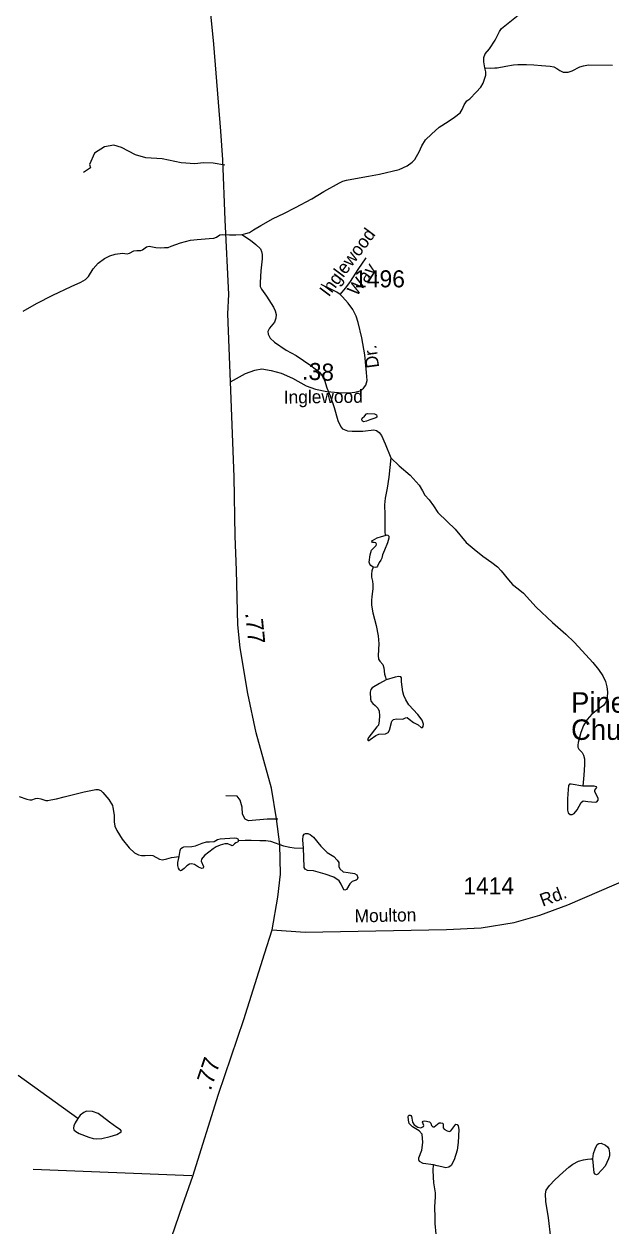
# Model space of a CAD drawing. Extents: x 2126262 to 2293712, y 749403 to 919119.
# Drawn here: x 2206838 to 2211135, y 867756 to 876562 of the extents above; entities that cross this region are included whole.
import ezdxf

# ---------------------------------------------------------------- set-up
doc = ezdxf.new("R2010")
doc.units = 0
for name, color, linetype in [('Exist Cultural Church Label', 7, 'Continuous'), ('Exist Hydrographic Creek Single Shore', 7, 'Continuous'), ('Exist Hydrographic Misc Water Feature', 7, 'Continuous'), ('Exist Hydrographic Pond Under 1500 Sq Ft', 7, 'Continuous'), ('Exist Road Non-System Type 51', 7, 'Continuous'), ('Exist Road Non-System Type 51 Label', 7, 'Continuous'), ('Exist Road Primary US Attributed', 7, 'Continuous'), ('Exist Road Primary US Mileage Hundredths English Label', 7, 'Continuous'), ('Exist Road Secondary Mileage Hundredths English Label', 7, 'Continuous'), ('Exist Road Secondary Type 51 Attributed', 7, 'Continuous'), ('Exist Road Secondary Type 51 Label', 7, 'Continuous'), ('Exist Road Secondary Type 51 Number Label', 7, 'Continuous')]:
    doc.layers.add(name, color=color, linetype=linetype)

msp = doc.modelspace()

# ---------------------------------------------------------------- linework, layer by layer
at = {"layer": 'Exist Hydrographic Creek Single Shore'}
for points in [[(2210212, 876241.6), (2210203.7, 876284.2), (2210204.8, 876317), (2210214.6, 876344.4), (2210245.3, 876380.5), (2210288, 876443.6), (2210318.6, 876508.2), (2210333.9, 876529), (2210529.8, 876685.4)], [(2208432, 875019), (2208460.6, 875026.8), (2208489, 875035.6), (2208518.6, 875053.1), (2208572.2, 875087.1), (2208663, 875137.4), (2208739.7, 875173.6), (2208825, 875218.5), (2208944.8, 875280.9), (2209032.3, 875334.6), (2209148.3, 875399.6), (2209172.4, 875410.6), (2209197.6, 875418.2), (2209265.5, 875430.3), (2209359.6, 875447.8), (2209439.5, 875462), (2209584.3, 875497.1), (2209643.4, 875522.3), (2209680.6, 875549.7), (2209700.3, 875569.4), (2209711.3, 875591.3), (2209729.9, 875625.8), (2209750.7, 875669.6), (2209778, 875713.4), (2209821.8, 875755), (2209877.6, 875805.4), (2209942.2, 875849.2), (2209989.3, 875878.8), (2210031.9, 875911.6), (2210046.2, 875936.8), (2210060.4, 875969.7), (2210079.6, 875998.5), (2210101.5, 876013.8), (2210148.5, 876062), (2210182.4, 876100.3), (2210200, 876127.7), (2210218.6, 876186.8), (2210218.6, 876210.9), (2210212, 876241.6)], [(2206832.2, 874457.6), (2206929.7, 874513.5), (2207049, 874574.8), (2207183.6, 874639.4), (2207253.2, 874670.7), (2207288.2, 874689.4), (2207310.1, 874713.4), (2207342.9, 874768.2), (2207380.2, 874810.9), (2207427.2, 874843.8), (2207465.5, 874864.6), (2207503.8, 874876.6), (2207557.5, 874883.2), (2207593.6, 874878.8), (2207608.9, 874883.2), (2207640.7, 874899.6), (2207662.5, 874904), (2207693.2, 874901.8), (2207704.7, 874907.3), (2207735.3, 874930.3), (2207752.8, 874933.6), (2207803.2, 874924.8), (2207834.9, 874921.5), (2207865.6, 874923.7), (2207894, 874925.9), (2207915.9, 874934.7), (2207983.8, 874959.9), (2208057.1, 874977.4), (2208104.2, 874983.9), (2208192.3, 874991.6), (2208227.3, 874993.8), (2208247, 875001.5), (2208272.2, 875016.8), (2208289.7, 875020.1), (2208343.3, 875017.9), (2208388.2, 875016.8), (2208432, 875019)], [(2209854.9, 867694.6), (2209848.3, 867774.7), (2209848.3, 867814.1), (2209846.1, 867896.9), (2209849.4, 867969.2), (2209850.5, 867998.7), (2209838.5, 868072.1), (2209835.2, 868112.6), (2209834.1, 868164.1), (2209836.3, 868203.5)]]:
    msp.add_lwpolyline(points, dxfattribs=at)
at = {"layer": 'Exist Hydrographic Misc Water Feature'}
for points in [[(2210212, 876241.6), (2210251, 876239), (2210283.8, 876240.1), (2210301.3, 876241.2), (2210365.9, 876254.3), (2210420.6, 876264.2), (2210454.5, 876265.3), (2210516.9, 876266.3), (2210570.6, 876264.2), (2210627.5, 876257.6), (2210690.3, 876254.3), (2210717.7, 876248.8), (2210739.6, 876235.7), (2210760.3, 876221.4), (2210785.5, 876210.5), (2210821.6, 876208.3), (2210850.1, 876218.2), (2210907, 876247.7), (2210934.4, 876256.5), (2210971.6, 876262), (2211146.7, 876260.9)], [(2208432, 875019), (2208495.8, 874979.3), (2208535.2, 874947.5), (2208568, 874915.8), (2208576.8, 874896), (2208581.2, 874873), (2208580.1, 874841.3), (2208572.4, 874754.8), (2208566.9, 874667.9), (2208566.9, 874639.4), (2208575.7, 874619.7), (2208611.8, 874567.2), (2208663.3, 874488.3), (2208676.4, 874459.8), (2208683, 874433.6), (2208681.9, 874407.7), (2208672, 874377.1), (2208634.8, 874334.3), (2208623.9, 874309.2), (2208626, 874290.5), (2208640.3, 874259.9), (2208672, 874230.3), (2208756.3, 874172.3), (2208829.6, 874133.9), (2208937.3, 874059.9), (2209000.8, 874010.6), (2209020.5, 873985.4), (2209036.9, 873952.6), (2209055.5, 873896.7), (2209078.5, 873837.6), (2209108.1, 873752.2), (2209135.4, 873657.6), (2209157.3, 873611.6), (2209170.5, 873596.2), (2209206.6, 873580.9), (2209239.4, 873578.7), (2209318.2, 873579.8), (2209398.1, 873588.6), (2209418.9, 873583.1), (2209438.6, 873569.9), (2209456.1, 873546.9), (2209482.4, 873485.6), (2209522.6, 873383.2)], [(2209522.6, 873383.2), (2209508.3, 873243), (2209497.4, 873160.9), (2209482.1, 873088.6), (2209476.9, 873038.8), (2209479.1, 872966.5), (2209479.1, 872910.7), (2209480.2, 872842.8), (2209481.3, 872814.3)], [(2209522.6, 873383.2), (2209585, 873324.8), (2209663.8, 873255.8), (2209730.5, 873183.5), (2209754.6, 873141.9), (2209773.2, 873110.1), (2209803.9, 873075.1), (2209836.3, 873030.9), (2209866.9, 872982.7), (2209936.9, 872917), (2209995, 872860), (2210075.9, 872762.5), (2210132.4, 872713.8), (2210197, 872662.3), (2210263.8, 872617.4), (2210303.2, 872584.6), (2210331.6, 872556.1), (2210385.3, 872489.3), (2210413.7, 872455.4), (2210456.4, 872424.7), (2210494.7, 872391.2), (2210587.7, 872290.4), (2210708.1, 872176.5), (2210805.6, 872091.1), (2210866.3, 872032.5), (2210925.4, 871970.1), (2211002, 871884.7), (2211043.6, 871833.2), (2211075.3, 871787.2), (2211094, 871744.5), (2211106, 871705.6), (2211109.3, 871668.4), (2211107.1, 871626.8), (2211100.5, 871601.6), (2211092.9, 871585.2), (2211079.7, 871569.8), (2211037, 871538.1), (2210994.4, 871505.2), (2210960.4, 871466.9), (2210934.2, 871423.1), (2210914.5, 871370.5), (2210895.8, 871297.8), (2210893.7, 871279.2), (2210893.7, 871264.9), (2210899.1, 871249.6), (2210923.2, 871225.5), (2210935.3, 871205.8), (2210940.7, 871177.3), (2210941.8, 871134.6), (2210937.4, 871058), (2210928.7, 870979.1)], [(2209394.8, 872583.8), (2209376.2, 872594.7), (2209368.6, 872605.7), (2209365.3, 872619.9), (2209371.8, 872672.5), (2209382.8, 872706.4), (2209398.1, 872725), (2209415.6, 872741.5), (2209417.8, 872751.3), (2209414.5, 872760.1), (2209402.5, 872763.4), (2209388.3, 872764.5), (2209385, 872769.9), (2209388.3, 872777.6), (2209423.3, 872798.4), (2209453.9, 872807.2), (2209481.3, 872814.3)], [(2209481.3, 872814.3), (2209497.7, 872819.2), (2209502.1, 872817), (2209507.6, 872810.5), (2209508.7, 872794), (2209499.9, 872760.1), (2209475.8, 872707.5), (2209462.7, 872672.5), (2209458.3, 872649.5), (2209450.7, 872633.1), (2209438.6, 872616.6), (2209426.6, 872589.3), (2209420, 872583.8), (2209410.2, 872580.5), (2209394.8, 872583.8)], [(2209394.8, 872583.8), (2209385, 872555.3), (2209381.7, 872532.3), (2209382.8, 872510.4), (2209389.4, 872479.7), (2209392.6, 872456.7), (2209392.6, 872423.4), (2209385, 872367.6), (2209381.7, 872339.1), (2209382.8, 872304.1), (2209392.6, 872248.2), (2209415.6, 872156.2), (2209429.9, 872080.7), (2209435.3, 872022.1), (2209431, 871934.5), (2209433.1, 871908.2), (2209441.9, 871892.9), (2209463.8, 871868.8), (2209472.5, 871844.7), (2209478, 871798.7), (2209484.6, 871775.7), (2209489, 871757.1)], [(2206802.5, 870902.1), (2206858.3, 870882.4), (2206880.2, 870878), (2206894.4, 870878), (2206920.7, 870887.9), (2206938.2, 870889), (2206961.2, 870884.6), (2206997.7, 870873.6), (2207010.9, 870873.6), (2207033.9, 870878), (2207074.4, 870885.7), (2207131.3, 870901), (2207277.9, 870936), (2207363.3, 870953.6), (2207379.7, 870953.6), (2207399.4, 870947), (2207414.7, 870931.7), (2207457.4, 870881.3), (2207484.8, 870835.3), (2207488.1, 870821.1), (2207496.8, 870765.2), (2207498.5, 870717.6), (2207501.8, 870684.7), (2207516, 870653), (2207555.4, 870590.5), (2207606.8, 870525.9), (2207647.3, 870488.7), (2207674.7, 870475.5), (2207697.7, 870470.1), (2207723.9, 870470.1), (2207762.3, 870473.3), (2207779.8, 870471.2), (2207830.1, 870442.7), (2207852, 870438.3), (2207883.7, 870444.9), (2207916.6, 870455.8), (2207974.6, 870462.4)], [(2208406.4, 870580.7), (2208406.4, 870573), (2208399.8, 870567.5), (2208387.8, 870563.1), (2208377.9, 870554.4), (2208367, 870542.3), (2208359.3, 870541.2), (2208352.7, 870545.6), (2208330.9, 870554.4), (2208306.8, 870555.5), (2208272.8, 870545.6), (2208245.5, 870534.7), (2208222.5, 870518.2), (2208160.1, 870470.1), (2208137.1, 870443.8), (2208134.9, 870428.4), (2208152.4, 870390.1), (2208150.3, 870378.1), (2208139.3, 870375.9), (2208116.3, 870384.6), (2208084.6, 870403.3), (2208064.9, 870409.8), (2208048.5, 870406.5), (2208028.8, 870394.5), (2208009.1, 870373.7), (2207991.6, 870360.5), (2207982.8, 870358.4), (2207975.1, 870363.8), (2207967.5, 870377), (2207963.1, 870397.8), (2207963.1, 870417.5), (2207969.7, 870441.6), (2207974.6, 870462.4)], [(2207974.6, 870462.4), (2207980.6, 870506.2), (2207986.1, 870521.5), (2207997, 870529.2), (2208008, 870533.6), (2208066, 870535.8), (2208092.2, 870540.2), (2208141.5, 870559.9), (2208173.2, 870569.7), (2208195.1, 870570.8), (2208230.2, 870573), (2208253.1, 870586.1), (2208272.8, 870591.6), (2208377.9, 870599.3), (2208394.3, 870598.2), (2208402, 870592.7), (2208405.3, 870586.1), (2208406.4, 870580.7)], [(2208406.4, 870580.7), (2208457.3, 870581.8), (2208501.1, 870581.8), (2208563.4, 870580.7), (2208608.3, 870580.7), (2208643.3, 870575.2), (2208736.4, 870540.2), (2208783.4, 870530.3), (2208816.3, 870527), (2208883, 870523.7)], [(2207232.1, 868544.2), (2206795.4, 868858.4)], [(2210656.6, 867357.9), (2210680.1, 867389.4), (2210711.9, 867450.7), (2210717.4, 867477), (2210718.5, 867502.2), (2210709.7, 867574.5), (2210700.9, 867628.1), (2210695.5, 867669.7), (2210678, 867815.7), (2210659.4, 867935.1), (2210655, 867989.9), (2210660.4, 868018.3), (2210684.5, 868052.3), (2210725, 868092.8), (2210784.1, 868149.2), (2210826.8, 868185.3), (2210855.3, 868208.3), (2210896.9, 868229.2), (2210933, 868240.1), (2210962.5, 868245.6), (2210988.8, 868246.7), (2211001.9, 868246.7)]]:
    msp.add_lwpolyline(points, dxfattribs=at)
for points in [[(2209368.8, 873662.3), (2209344.5, 873652.5), (2209322.9, 873648.4), (2209315.3, 873652.5), (2209311.8, 873662.3), (2209313.9, 873674.1), (2209329.9, 873689.4), (2209345.9, 873705.4), (2209353.5, 873708.8), (2209402.8, 873705.4), (2209418.1, 873697.7), (2209421.6, 873690.1), (2209420.2, 873682.4), (2209413.3, 873676.9)], [(2209489, 871757.1), (2209440.5, 871731.3), (2209385.7, 871698.5), (2209377, 871686.4), (2209372.6, 871665.6), (2209373.7, 871615.2), (2209380.3, 871597.7), (2209392.3, 871584.6), (2209409.8, 871569.2), (2209428.4, 871548.4), (2209438.3, 871526.5), (2209440.5, 871493.7), (2209438.3, 871456.4), (2209432.8, 871425.8), (2209419.7, 871412.6), (2209361.7, 871338.2), (2209352.9, 871319.6), (2209356.2, 871311.9), (2209362.8, 871311.9), (2209372.6, 871319.6), (2209413.1, 871350.2), (2209435, 871357.9), (2209485.3, 871362.3), (2209502.9, 871371), (2209513.8, 871387.5), (2209531.3, 871453.2), (2209543.4, 871467.4), (2209565.2, 871471.8), (2209611.2, 871468.5), (2209630.9, 871479.4), (2209644.1, 871480.5), (2209658.3, 871469.6), (2209690, 871445.5), (2209722.9, 871428), (2209745.8, 871408.3), (2209754.6, 871408.3), (2209761.2, 871415.9), (2209763.4, 871432.4), (2209752.4, 871460.8), (2209721.8, 871503.5), (2209656.1, 871574.7), (2209632, 871610.9), (2209617.8, 871642.6), (2209610.1, 871670), (2209602.5, 871742.3), (2209602.5, 871770.8), (2209597, 871779.5), (2209582.8, 871780.6), (2209555.4, 871776.2)], [(2210928.7, 870979.1), (2210843.3, 870992.7), (2210832.4, 870991.6), (2210824.7, 870981.7), (2210822.5, 870954.4), (2210817, 870884.3), (2210817, 870803.2), (2210821.4, 870782.4), (2210836.7, 870771.5), (2210851, 870769.3), (2210866.3, 870778), (2210887.1, 870804.3), (2210917.7, 870858), (2210932, 870870), (2210964.8, 870866.8), (2211018.4, 870860.2), (2211032.7, 870863.5), (2211041.4, 870875.5), (2211042.5, 870888.7), (2211017.3, 870939), (2211017.3, 870948.9), (2211031.6, 870968.6), (2211029.4, 870974.1), (2211011.9, 870977.4), (2210980.1, 870978.5), (2210955, 870978.5)], [(2208883, 870523.7), (2208879.5, 870585.4), (2208881.7, 870615), (2208888.3, 870625.9), (2208899.2, 870631.4), (2208915.7, 870630.3), (2208932.1, 870623.7), (2208958.3, 870604), (2209012, 870538.3), (2209056.8, 870491.2), (2209107.2, 870461.6), (2209131.3, 870436.4), (2209143.3, 870418.9), (2209142.2, 870388.3), (2209149.9, 870372.9), (2209175.1, 870351), (2209211.2, 870345.5), (2209258.2, 870337.9), (2209273.6, 870328), (2209281.2, 870309.4), (2209276.8, 870293), (2209270.3, 870289.7), (2209240.7, 870278.7), (2209223.2, 870261.2), (2209198, 870220.7), (2209186, 870215.2), (2209178.3, 870219.6), (2209160.8, 870260.1), (2209144.4, 870285.3), (2209105, 870311.6), (2209042.6, 870332.4), (2208956.1, 870357.6), (2208913.5, 870360.9), (2208897, 870370.7), (2208888.3, 870382.8), (2208887.2, 870457.3)], [(2211001.9, 868246.7), (2211008.5, 868287.2), (2211020.5, 868321.1), (2211034.8, 868351.8), (2211045.7, 868360.6), (2211064.3, 868361.7), (2211096.1, 868348.5), (2211110.3, 868335.4), (2211119, 868321.1), (2211123.4, 868290.5), (2211123.4, 868268.6), (2211116.9, 868246.7), (2211091.7, 868194.1), (2211066.5, 868163.4), (2211039.1, 868135), (2211029.3, 868130.6), (2211019.4, 868135), (2211012.9, 868144.8), (2211008.5, 868197.4)]]:
    msp.add_lwpolyline(points, close=True, dxfattribs=at)
at = {"layer": 'Exist Hydrographic Pond Under 1500 Sq Ft'}
for points in [[(2207232.1, 868544.2), (2207212.4, 868511.3), (2207201.4, 868488.3), (2207199.2, 868471.9), (2207202.5, 868461), (2207216.7, 868446.7), (2207240.8, 868432.5), (2207312, 868407.3), (2207343.7, 868397.4), (2207371.1, 868394.2), (2207406.1, 868396.3), (2207467.4, 868410.6), (2207517.7, 868424.8), (2207549.5, 868444.5), (2207550.6, 868451.1), (2207544, 868459.9), (2207517.7, 868476.3), (2207464.1, 868515.7), (2207410.5, 868557.3), (2207379.8, 868579.2), (2207339.3, 868593.5), (2207294.5, 868597.8), (2207274.8, 868588), (2207248.5, 868567.2)], [(2209836.3, 868203.5), (2209760.8, 868212.7), (2209734.5, 868227), (2209727.9, 868241.2), (2209727.9, 868255.4), (2209749.8, 868310.2), (2209757.5, 868366.1), (2209752, 868428.5), (2209731.2, 868452.6), (2209680.9, 868482.1), (2209657.9, 868507.3), (2209652.4, 868530.3), (2209650.2, 868558.8), (2209655.7, 868566.5), (2209664.4, 868566.5), (2209671, 868564.3), (2209675.4, 868557.7), (2209676.5, 868544.6), (2209683, 868516.1), (2209694, 868497.5), (2209720.3, 868480), (2209742.2, 868475.6), (2209761.9, 868483.2), (2209764, 868490.9), (2209756.4, 868516.1), (2209759.7, 868523.8), (2209771.7, 868525.9), (2209805.6, 868519.4), (2209816.6, 868509.5), (2209822.1, 868490.9), (2209831.9, 868482.1), (2209841.8, 868482.1), (2209852.7, 868490.9), (2209877.9, 868511.7), (2209888.8, 868511.7), (2209903, 868508.4), (2209907.4, 868501.9), (2209907.4, 868474.5), (2209914, 868464.6), (2209935.9, 868451.5), (2209953.4, 868448.2), (2209963.2, 868453.7), (2210000.5, 868501.9), (2210010.3, 868499.7), (2210016.9, 868488.7), (2210022.3, 868463.5), (2210016.9, 868367.2), (2210008.1, 868311.3), (2209987.3, 868240.1), (2209964.3, 868198.5), (2209949, 868186.5), (2209924.9, 868182.1), (2209896.5, 868189.7), (2209861.5, 868197.4)]]:
    msp.add_lwpolyline(points, close=True, dxfattribs=at)
at = {"layer": 'Exist Road Non-System Type 51'}
msp.add_line((2208067.4, 868123.5), (2206903.5, 868169.7), dxfattribs=at)
for points in [[(2208308.7, 875527.9), (2208221.9, 875541.5), (2208152.2, 875545.7), (2208088.1, 875537.3), (2207987.6, 875544.3), (2207848.8, 875573.6), (2207730.3, 875580.6), (2207654.9, 875602.9), (2207550.4, 875657.3), (2207494.6, 875674.1), (2207427.6, 875661.5), (2207353.7, 875615.5), (2207317.8, 875532), (2207324.8, 875508.2), (2207273.2, 875473.3)], [(2209153.5, 874579.6), (2209193.1, 874630.4), (2209227.9, 874676.2), (2209283.9, 874763.6), (2209343.7, 874848.3)], [(2208697.1, 870736.3), (2208619, 870735.6), (2208480.9, 870724.5), (2208455.8, 870735.6), (2208436.3, 870771.9), (2208434.9, 870825), (2208419.6, 870876.6), (2208397.3, 870904.5), (2208315, 870907.3)]]:
    msp.add_lwpolyline(points, dxfattribs=at)
at = {"layer": 'Exist Road Primary US Attributed'}
for points in [[(2208350.6, 873940.4), (2208328.9, 874439.4), (2208336.4, 874580.3), (2208309.4, 875126.8), (2208293.9, 875566.4), (2208279.6, 875776.6), (2208228, 876414.3), (2208172.2, 876983.7)], [(2208654.5, 869926.3), (2208697.1, 870164.8), (2208716.6, 870334.4), (2208710.2, 870550.9), (2208686.9, 870737.7), (2208649.8, 870964.2), (2208538.5, 871367.6), (2208477.1, 871657.9), (2208419.7, 871990.6), (2208402.8, 872160.5), (2208393.6, 872560.3), (2208382.5, 872808.7), (2208375.5, 873244.4), (2208350.6, 873940.4)], [(2208046.5, 866026.2), (2207876.2, 866601.6), (2207855.5, 866701.4), (2207839.5, 866773.7), (2207829.5, 866837.6), (2207821.8, 866898.6), (2207816.6, 867021.8), (2207833.4, 867200.8), (2207869.8, 867471.9), (2207919, 867678.1), (2207998.2, 867906.3), (2208073.5, 868119.8), (2208262.7, 868720.9), (2208447.5, 869268.1), (2208599.4, 869748.4), (2208654.5, 869926.3)]]:
    msp.add_lwpolyline(points, dxfattribs=at)
at = {"layer": 'Exist Road Secondary Type 51 Attributed'}
for points in [[(2208350.6, 873940.4), (2208459.8, 874000.8), (2208526.6, 874025.9), (2208579.5, 874037), (2208646.3, 874023.1), (2208721.4, 874003.6), (2208803.3, 873968.6), (2208902.6, 873910.7), (2208972.1, 873887.5), (2209054.9, 873870.9), (2209141, 873862.7), (2209218.8, 873859.4), (2209260.2, 873864.3), (2209298.3, 873874.3), (2209323.1, 873894.1), (2209339.7, 873915.6), (2209349.6, 873950.4), (2209346.3, 874010), (2209333.1, 874137.4), (2209309.9, 874263.1), (2209285.1, 874374.2), (2209270.2, 874420.5), (2209245.3, 874470.2), (2209211.4, 874517.3), (2209168.3, 874563.7), (2209151.8, 874580.2), (2209128.6, 874596.8), (2209088.9, 874616.6), (2209012.7, 874653)], [(2208654.5, 869926.3), (2208895.8, 869909.2), (2209931.7, 869928.4), (2210184.1, 869939.5), (2210426.3, 869979.9), (2210614.6, 870033), (2210820.5, 870109.5), (2211745.7, 870509.5), (2211880.9, 870597.5), (2212009.1, 870714.5)]]:
    msp.add_lwpolyline(points, dxfattribs=at)

# ---------------------------------------------------------------- texts
at = {"layer": 'Exist Cultural Church Label'}
for s, p in [('Piney Grove', (2210843.2, 871516.3)), ('Church', (2210843.2, 871317.1))]:
    msp.add_text(s, height=150, dxfattribs=at).set_placement(p)
at = {"layer": 'Exist Road Non-System Type 51 Label'}
for s, rotation, p in [('Inglewood', 53.15778, (2209069.1, 874557.6)), ('Way', 53.15778, (2209273.4, 874562)), ('Dr.', 97.58709, (2209438.3, 874047.3)), ('Inglewood', 0.66026, (2208740, 873781))]:
    msp.add_text(s, height=95, rotation=rotation, dxfattribs=at).set_placement(p)
at = {"layer": 'Exist Road Primary US Mileage Hundredths English Label'}
for rotation, p in [(275.66729, (2208457.1, 872246.2)), (71.34386, (2208204, 868742.3))]:
    msp.add_text('.77', height=125, rotation=rotation, dxfattribs=at).set_placement(p)
at = {"layer": 'Exist Road Secondary Mileage Hundredths English Label'}
msp.add_text('.38', height=125, rotation=357.17426, dxfattribs=at).set_placement((2208872.6, 873958.3))
at = {"layer": 'Exist Road Secondary Type 51 Label'}
for s, rotation, p in [('Rd.', 20.27498, (2210635.1, 870093.9)), ('Moulton', 1.19408, (2209259, 869979.3))]:
    msp.add_text(s, height=95, rotation=rotation, dxfattribs=at).set_placement(p)
at = {"layer": 'Exist Road Secondary Type 51 Number Label'}
for s, p in [('1496', (2209254.6, 874632.8)), ('1414', (2210054.1, 870185.2))]:
    msp.add_text(s, height=125, dxfattribs=at).set_placement(p)

doc.saveas('drawing.dxf')
